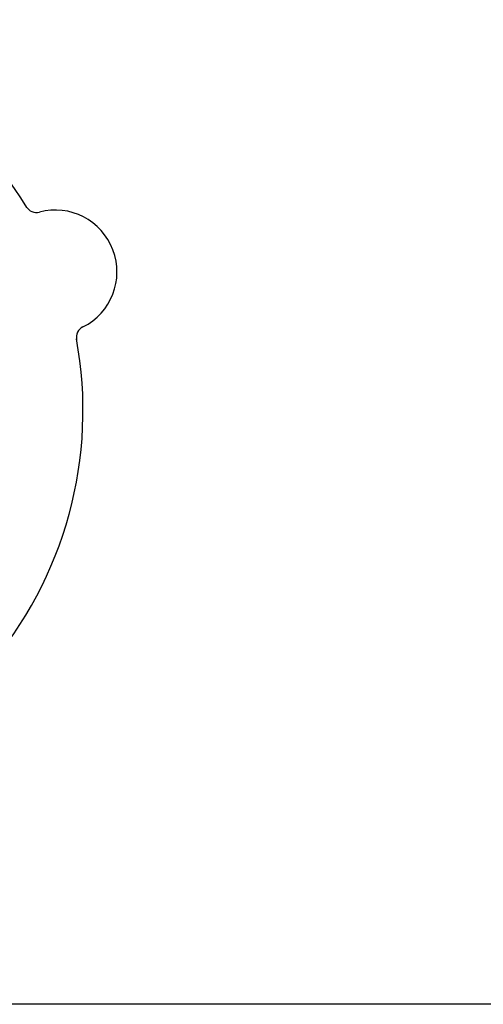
# Model space of a CAD drawing. Header units: inches. Extents: x 36 to 1719, y -84 to 1122.
# Tile 352 of 558: x 952.16 to 954.6, y 418.17 to 423.36. Entities that reach past the tile are written whole.
import ezdxf

# ---------------------------------------------------------------- set-up
doc = ezdxf.new("R2010")
doc.units = ezdxf.units.IN
doc.header["$LTSCALE"] = 48
doc.header["$MEASUREMENT"] = 0
doc.layers.add('Visible (ANSI)', color=7, linetype='Continuous', lineweight=30)

msp = doc.modelspace()

# ---------------------------------------------------------------- linework, layer by layer
at = {"layer": 'Visible (ANSI)'}
msp.add_line((1046.91768, 418.17389), (727.91768, 418.17389), dxfattribs=at)
for centre, radius, start, end in [((950.41768, 421.29889), 2.075, 30.99965, 82.48395), ((952.24737, 422.40395), 0.0625, 211.1302, 284.82247), ((952.3465, 422.02934), 0.325, 296.66113, 104.82247), ((952.52038, 421.68304), 0.0625, 116.66113, 190.3534), ((950.41768, 421.29889), 2.075, 318.99965, 10.48395)]:
    msp.add_arc(centre, radius, start, end, dxfattribs=at)

doc.saveas('drawing.dxf')
